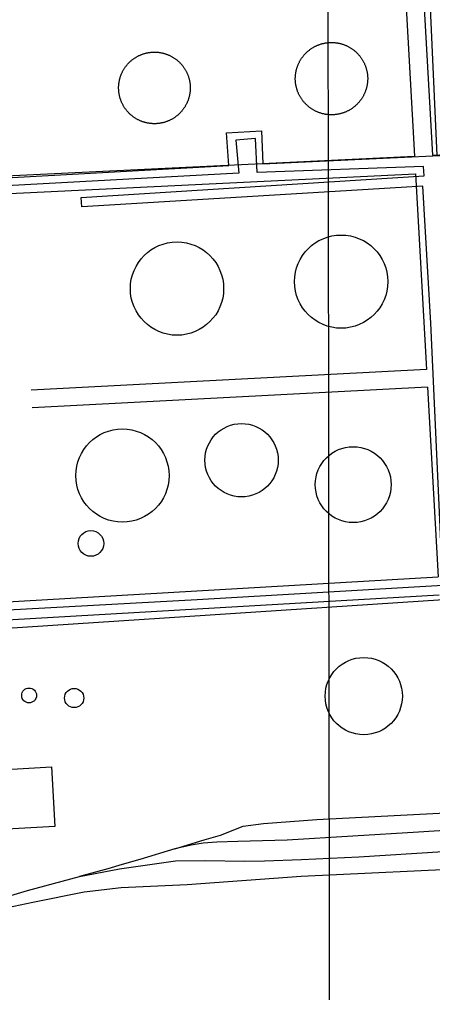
# Model space of a CAD drawing. Extents: x 3313447 to 3351316, y 703786 to 729172.
# Drawn here: x 3327557 to 3328255, y 723045 to 724687 of the extents above; entities that cross this region are included whole.
import ezdxf

# ---------------------------------------------------------------- set-up
doc = ezdxf.new("R2010")
doc.units = 0
for name, color, linetype in [('V-DOMW-TANK', 7, 'Continuous'), ('V-GRID-MAJR', 7, 'Continuous'), ('V-RAIL-TRAK', 7, 'Continuous'), ('V-ROAD-CNTR', 7, 'Continuous'), ('V-UTIL-LINE', 7, 'Continuous')]:
    doc.layers.add(name, color=color, linetype=linetype)

msp = doc.modelspace()

# ---------------------------------------------------------------- linework, layer by layer
at = {"layer": 'V-DOMW-TANK'}
for points in [[(3328036.357, 724549.248), (3328035.698, 724550.086), (3328035.053, 724550.936), (3328034.424, 724551.796), (3328033.807, 724552.666), (3328033.2090000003, 724553.549), (3328032.626, 724554.4400000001), (3328032.056, 724555.343), (3328031.503, 724556.254), (3328030.967, 724557.174), (3328030.447, 724558.106), (3328029.943, 724559.046), (3328029.455, 724559.9940000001), (3328028.984, 724560.9500000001), (3328028.532, 724561.915), (3328028.094, 724562.888), (3328027.674, 724563.867), (3328027.27, 724564.854), (3328026.8850000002, 724565.849), (3328026.517, 724566.849), (3328026.166, 724567.856), (3328025.833, 724568.868), (3328025.517, 724569.886), (3328025.22, 724570.91), (3328024.94, 724571.9400000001), (3328024.677, 724572.9720000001), (3328024.434, 724574.011), (3328024.208, 724575.0530000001), (3328024, 724576.099), (3328023.813, 724577.148), (3328023.6410000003, 724578.201), (3328023.49, 724579.255), (3328023.356, 724580.314), (3328023.242, 724581.373), (3328023.144, 724582.436), (3328023.066, 724583.4990000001), (3328023.006, 724584.562), (3328022.965, 724585.629), (3328022.943, 724586.694), (3328022.9390000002, 724587.761), (3328022.953, 724588.826), (3328022.986, 724589.893), (3328023.039, 724590.958), (3328023.109, 724592.0210000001), (3328023.199, 724593.084), (3328023.305, 724594.144), (3328023.432, 724595.203), (3328023.576, 724596.258), (3328023.739, 724597.313), (3328023.9220000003, 724598.363), (3328024.1180000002, 724599.41), (3328024.3370000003, 724600.454), (3328024.575, 724601.493), (3328024.829, 724602.529), (3328025.1010000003, 724603.559), (3328025.39, 724604.585), (3328025.699, 724605.607), (3328026.025, 724606.621), (3328026.367, 724607.63), (3328026.73, 724608.634), (3328027.106, 724609.631), (3328027.504, 724610.621), (3328027.915, 724611.604), (3328028.345, 724612.578), (3328028.794, 724613.547), (3328029.257, 724614.508), (3328029.738, 724615.458), (3328030.236, 724616.402), (3328030.748, 724617.336), (3328031.276, 724618.262), (3328031.823, 724619.177), (3328032.386, 724620.084), (3328032.964, 724620.979), (3328033.556, 724621.866), (3328034.164, 724622.741), (3328034.788, 724623.607), (3328035.4250000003, 724624.461), (3328036.077, 724625.3030000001), (3328036.748, 724626.134), (3328037.43, 724626.953), (3328038.127, 724627.762), (3328038.8370000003, 724628.555), (3328039.56, 724629.337), (3328040.3000000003, 724630.107), (3328041.049, 724630.861), (3328041.815, 724631.606), (3328042.591, 724632.338), (3328043.382, 724633.052), (3328044.183, 724633.757), (3328044.998, 724634.4450000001), (3328045.823, 724635.1190000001), (3328046.661, 724635.778), (3328047.511, 724636.421), (3328048.3710000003, 724637.052), (3328049.241, 724637.666), (3328050.122, 724638.267), (3328051.015, 724638.85), (3328051.918, 724639.4180000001), (3328052.829, 724639.97), (3328053.751, 724640.507), (3328054.681, 724641.027)], [(3328054.681, 724641.027), (3328055.6210000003, 724641.531), (3328056.569, 724642.018), (3328057.525, 724642.49), (3328058.49, 724642.944), (3328059.463, 724643.38), (3328060.444, 724643.8), (3328061.429, 724644.204), (3328062.424, 724644.591), (3328063.426, 724644.957), (3328064.431, 724645.31), (3328065.443, 724645.6410000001), (3328066.461, 724645.957), (3328067.485, 724646.256), (3328068.515, 724646.534), (3328069.5470000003, 724646.796), (3328070.585, 724647.04), (3328071.628, 724647.265), (3328072.674, 724647.474), (3328073.723, 724647.6630000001), (3328074.776, 724647.833), (3328075.83, 724647.984), (3328076.889, 724648.1190000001), (3328077.948, 724648.234), (3328079.011, 724648.33), (3328080.074, 724648.408), (3328081.139, 724648.468), (3328082.204, 724648.511), (3328083.269, 724648.531), (3328084.336, 724648.535), (3328085.403, 724648.5210000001), (3328086.468, 724648.488), (3328087.5330000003, 724648.437), (3328088.596, 724648.365), (3328089.6580000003, 724648.279), (3328090.719, 724648.169), (3328091.778, 724648.044), (3328092.833, 724647.898), (3328093.8880000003, 724647.734), (3328094.938, 724647.554), (3328095.985, 724647.351), (3328097.029, 724647.136), (3328098.068, 724646.9010000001), (3328099.1040000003, 724646.647), (3328100.134, 724646.375), (3328101.16, 724646.084), (3328102.182, 724645.777), (3328103.196, 724645.451), (3328104.205, 724645.107), (3328105.2090000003, 724644.746), (3328106.2060000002, 724644.368), (3328107.1950000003, 724643.9720000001), (3328108.179, 724643.559), (3328109.153, 724643.128), (3328110.1240000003, 724642.682), (3328111.083, 724642.2170000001), (3328112.0330000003, 724641.738), (3328112.977, 724641.238), (3328113.909, 724640.726), (3328114.8370000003, 724640.198), (3328115.752, 724639.6510000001), (3328116.659, 724639.09), (3328117.554, 724638.512), (3328118.441, 724637.9180000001), (3328119.316, 724637.31), (3328120.182, 724636.688), (3328121.036, 724636.049), (3328121.878, 724635.393), (3328122.7090000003, 724634.728), (3328123.528, 724634.046), (3328124.335, 724633.349), (3328125.13, 724632.639), (3328125.912, 724631.914), (3328126.682, 724631.176), (3328127.438, 724630.425), (3328128.181, 724629.661), (3328128.912, 724628.885), (3328129.627, 724628.094), (3328130.33, 724627.291), (3328131.02, 724626.48), (3328131.694, 724625.6510000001), (3328132.353, 724624.813), (3328132.994, 724623.965), (3328133.627, 724623.105), (3328134.241, 724622.233), (3328134.841, 724621.3520000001), (3328135.4250000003, 724620.459), (3328135.992, 724619.558), (3328136.545, 724618.647), (3328137.082, 724617.725), (3328137.602, 724616.7930000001), (3328138.106, 724615.855), (3328138.593, 724614.907), (3328139.0640000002, 724613.949), (3328139.519, 724612.984), (3328139.955, 724612.013), (3328140.375, 724611.03), (3328140.7770000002, 724610.045), (3328141.168, 724609.052), (3328141.532, 724608.0480000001), (3328141.884, 724607.045)], [(3327746.561, 724618.385), (3327747.378, 724619.05), (3327748.21, 724619.701), (3327749.051, 724620.338), (3327749.903, 724620.959), (3327750.7660000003, 724621.567), (3327751.64, 724622.157), (3327752.523, 724622.734), (3327753.418, 724623.296), (3327754.321, 724623.84), (3327755.234, 724624.3690000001), (3327756.156, 724624.883), (3327757.086, 724625.381), (3327758.026, 724625.862), (3327758.972, 724626.3250000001), (3327759.928, 724626.773), (3327760.8910000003, 724627.203), (3327761.862, 724627.6190000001), (3327762.839, 724628.014), (3327763.824, 724628.395), (3327764.813, 724628.758), (3327765.81, 724629.1020000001), (3327766.8140000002, 724629.429), (3327767.821, 724629.743), (3327768.835, 724630.036), (3327769.855, 724630.31), (3327770.877, 724630.566), (3327771.9050000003, 724630.806), (3327772.937, 724631.027), (3327773.972, 724631.232), (3327775.0100000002, 724631.416), (3327776.052, 724631.584), (3327777.097, 724631.731), (3327778.143, 724631.862), (3327779.194, 724631.975), (3327780.245, 724632.069), (3327781.2970000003, 724632.143), (3327782.35, 724632.202), (3327783.4050000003, 724632.241), (3327784.4590000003, 724632.262), (3327785.514, 724632.2660000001), (3327786.571, 724632.247), (3327787.6240000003, 724632.213), (3327788.678, 724632.159), (3327789.7290000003, 724632.088), (3327790.782, 724631.998), (3327791.832, 724631.889), (3327792.879, 724631.762), (3327793.923, 724631.617), (3327794.966, 724631.455), (3327796.006, 724631.273), (3327797.042, 724631.074), (3327798.074, 724630.857), (3327799.103, 724630.621), (3327800.127, 724630.367), (3327801.146, 724630.0970000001), (3327802.162, 724629.808), (3327803.1720000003, 724629.501), (3327804.1750000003, 724629.1780000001), (3327805.173, 724628.833), (3327806.166, 724628.475), (3327807.151, 724628.1), (3327808.128, 724627.707), (3327809.103, 724627.297), (3327810.0700000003, 724626.8690000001), (3327811.024, 724626.425), (3327811.974, 724625.964), (3327812.914, 724625.487), (3327813.846, 724624.993), (3327814.77, 724624.483), (3327815.685, 724623.959), (3327816.59, 724623.416), (3327817.487, 724622.859), (3327818.372, 724622.286), (3327819.2490000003, 724621.698), (3327820.115, 724621.094), (3327820.969, 724620.476), (3327821.813, 724619.843), (3327822.646, 724619.196), (3327823.468, 724618.532), (3327824.2770000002, 724617.856), (3327825.073, 724617.166), (3327825.86, 724616.461), (3327826.632, 724615.745), (3327827.396, 724615.011), (3327828.1410000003, 724614.2660000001), (3327828.8740000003, 724613.508), (3327829.595, 724612.738), (3327830.304, 724611.958), (3327830.9960000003, 724611.161), (3327831.676, 724610.354), (3327832.342, 724609.535), (3327832.9930000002, 724608.704), (3327833.63, 724607.8640000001), (3327834.254, 724607.012), (3327834.859, 724606.148), (3327835.45, 724605.277), (3327836.026, 724604.3910000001), (3327836.5870000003, 724603.498), (3327837.132, 724602.594), (3327837.662, 724601.681)], [(3327745.93, 724525.7660000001), (3327745.134, 724526.456), (3327744.347, 724527.16), (3327743.575, 724527.879), (3327742.813, 724528.61), (3327742.066, 724529.356), (3327741.3310000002, 724530.1140000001), (3327740.612, 724530.884), (3327739.903, 724531.666), (3327739.211, 724532.461), (3327738.531, 724533.268), (3327737.865, 724534.087), (3327737.214, 724534.916), (3327736.577, 724535.758), (3327735.955, 724536.61), (3327735.348, 724537.474), (3327734.756, 724538.3470000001), (3327734.181, 724539.231), (3327733.62, 724540.1240000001), (3327733.075, 724541.027), (3327732.545, 724541.941), (3327732.031, 724542.86), (3327731.535, 724543.792), (3327731.054, 724544.732), (3327730.589, 724545.681), (3327730.142, 724546.635), (3327729.71, 724547.5970000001), (3327729.296, 724548.568), (3327728.899, 724549.547), (3327728.518, 724550.53), (3327728.156, 724551.5210000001), (3327727.812, 724552.519), (3327727.482, 724553.52), (3327727.173, 724554.53), (3327726.88, 724555.544), (3327726.605, 724556.562), (3327726.347, 724557.586), (3327726.108, 724558.6140000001), (3327725.887, 724559.644), (3327725.684, 724560.68), (3327725.495, 724561.718), (3327725.332, 724562.761), (3327725.182, 724563.805), (3327725.051, 724564.8520000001), (3327724.94, 724565.9), (3327724.846, 724566.951), (3327724.77, 724568.004), (3327724.713, 724569.058), (3327724.674, 724570.111), (3327724.654, 724571.1680000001), (3327724.6520000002, 724572.223), (3327724.668, 724573.277), (3327724.703, 724574.332), (3327724.756, 724575.385), (3327724.828, 724576.437), (3327724.918, 724577.49), (3327725.026, 724578.539), (3327725.151, 724579.585), (3327725.2970000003, 724580.632), (3327725.461, 724581.674), (3327725.6410000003, 724582.712), (3327725.839, 724583.7490000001), (3327726.059, 724584.781), (3327726.294, 724585.811), (3327726.546, 724586.835), (3327726.818, 724587.855), (3327727.109, 724588.8690000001), (3327727.412, 724589.878), (3327727.738, 724590.882), (3327728.078, 724591.881), (3327728.438, 724592.873), (3327728.813, 724593.86), (3327729.2060000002, 724594.841), (3327729.6180000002, 724595.809), (3327730.044, 724596.774), (3327730.488, 724597.73), (3327730.949, 724598.681), (3327731.426, 724599.623), (3327731.92, 724600.555), (3327732.43, 724601.478), (3327732.9560000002, 724602.394), (3327733.497, 724603.299), (3327734.054, 724604.194), (3327734.627, 724605.081), (3327735.215, 724605.955), (3327735.819, 724606.822), (3327736.438, 724607.676), (3327737.071, 724608.519), (3327737.72, 724609.353), (3327738.381, 724610.174), (3327739.059, 724610.983), (3327739.7490000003, 724611.782), (3327740.454, 724612.566), (3327741.173, 724613.34), (3327741.904, 724614.1), (3327742.647, 724614.85), (3327743.4050000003, 724615.583), (3327744.1750000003, 724616.304), (3327744.958, 724617.01), (3327745.754, 724617.705), (3327746.561, 724618.385)], [(3328141.884, 724607.045), (3328142.216, 724606.031), (3328142.532, 724605.013), (3328142.8310000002, 724603.9890000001), (3328143.109, 724602.961), (3328143.3710000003, 724601.927), (3328143.615, 724600.888), (3328143.84, 724599.85), (3328144.0470000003, 724598.802), (3328144.236, 724597.753), (3328144.4080000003, 724596.7000000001), (3328144.559, 724595.6460000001), (3328144.694, 724594.587), (3328144.809, 724593.528), (3328144.9050000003, 724592.465), (3328144.981, 724591.402), (3328145.045, 724590.337), (3328145.086, 724589.272), (3328145.106, 724588.205), (3328145.11, 724587.14), (3328145.096, 724586.073), (3328145.063, 724585.008), (3328145.012, 724583.943), (3328144.94, 724582.882), (3328144.852, 724581.818), (3328144.7460000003, 724580.757), (3328144.619, 724579.698), (3328144.473, 724578.6410000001), (3328144.309, 724577.588), (3328144.129, 724576.5380000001), (3328143.928, 724575.4890000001), (3328143.711, 724574.447), (3328143.4760000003, 724573.406), (3328143.222, 724572.37), (3328142.949, 724571.3420000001), (3328142.659, 724570.314), (3328142.3510000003, 724569.294), (3328142.026, 724568.278), (3328141.682, 724567.269), (3328141.321, 724566.265), (3328140.9420000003, 724565.27), (3328140.5470000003, 724564.278), (3328140.133, 724563.295), (3328139.703, 724562.321), (3328139.259, 724561.354), (3328138.792, 724560.393), (3328138.313, 724559.443), (3328137.815, 724558.4990000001), (3328137.301, 724557.5650000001), (3328136.773, 724556.637), (3328136.2260000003, 724555.7220000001), (3328135.665, 724554.817), (3328135.0870000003, 724553.92), (3328134.4930000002, 724553.035), (3328133.8850000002, 724552.158), (3328133.262, 724551.294), (3328132.623, 724550.4400000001), (3328131.97, 724549.596), (3328131.302, 724548.765), (3328130.62, 724547.948), (3328129.9220000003, 724547.1410000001)], [(3327837.662, 724601.681), (3327838.176, 724600.759), (3327838.6720000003, 724599.83), (3327839.153, 724598.89), (3327839.6180000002, 724597.941), (3327840.065, 724596.985), (3327840.497, 724596.024), (3327840.91, 724595.054), (3327841.308, 724594.0750000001), (3327841.6890000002, 724593.0920000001), (3327842.051, 724592.101), (3327842.395, 724591.103), (3327842.723, 724590.1020000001), (3327843.034, 724589.0920000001), (3327843.327, 724588.078), (3327843.6010000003, 724587.06), (3327843.86, 724586.036), (3327844.099, 724585.008), (3327844.3200000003, 724583.978), (3327844.523, 724582.942), (3327844.7090000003, 724581.904), (3327844.875, 724580.861), (3327845.025, 724579.817), (3327845.156, 724578.77), (3327845.267, 724577.724), (3327845.361, 724576.671), (3327845.436, 724575.618), (3327845.494, 724574.563), (3327845.5330000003, 724573.511), (3327845.553, 724572.454), (3327845.553, 724571.4010000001), (3327845.539, 724570.345), (3327845.504, 724569.29), (3327845.451, 724568.237), (3327845.379, 724567.185), (3327845.289, 724566.132), (3327845.18, 724565.083), (3327845.056, 724564.037), (3327844.91, 724562.992), (3327844.7460000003, 724561.946), (3327844.566, 724560.909), (3327844.367, 724559.873), (3327844.148, 724558.841), (3327843.913, 724557.811), (3327843.661, 724556.787), (3327843.3880000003, 724555.767), (3327843.1, 724554.753), (3327842.795, 724553.7440000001), (3327842.469, 724552.74), (3327842.129, 724551.741), (3327841.769, 724550.7490000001), (3327841.394, 724549.762), (3327841.001, 724548.783), (3327840.589, 724547.81), (3327840.163, 724546.848), (3327839.718, 724545.889), (3327839.258, 724544.941), (3327838.7800000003, 724543.9990000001), (3327838.287, 724543.067), (3327837.7770000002, 724542.144), (3327837.251, 724541.228)], [(3327837.251, 724541.228), (3327836.71, 724540.323), (3327836.153, 724539.4280000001), (3327835.579, 724538.541), (3327834.99, 724537.667), (3327834.3880000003, 724536.8), (3327833.769, 724535.946), (3327833.136, 724535.103), (3327832.487, 724534.269), (3327831.825, 724533.448), (3327831.148, 724532.639), (3327830.457, 724531.84), (3327829.753, 724531.056), (3327829.036, 724530.282), (3327828.303, 724529.522), (3327827.56, 724528.774), (3327826.802, 724528.039), (3327826.032, 724527.318), (3327825.245, 724526.612), (3327824.453, 724525.917), (3327823.646, 724525.2390000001), (3327822.829, 724524.572), (3327821.995, 724523.921), (3327821.1550000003, 724523.284), (3327820.303, 724522.6630000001), (3327819.441, 724522.055), (3327818.569, 724521.465), (3327817.684, 724520.887), (3327816.789, 724520.326), (3327815.886, 724519.779), (3327814.972, 724519.253), (3327814.051, 724518.7390000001), (3327813.1210000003, 724518.241), (3327812.181, 724517.76), (3327811.235, 724517.297), (3327810.278, 724516.849), (3327809.316, 724516.419), (3327808.345, 724516.003), (3327807.3680000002, 724515.608), (3327806.383, 724515.2270000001), (3327805.392, 724514.8640000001), (3327804.397, 724514.518), (3327803.393, 724514.1900000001), (3327802.3850000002, 724513.879), (3327801.372, 724513.586), (3327800.352, 724513.312), (3327799.33, 724513.056), (3327798.302, 724512.816), (3327797.27, 724512.595), (3327796.235, 724512.39), (3327795.1950000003, 724512.208), (3327794.1550000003, 724512.0380000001), (3327793.11, 724511.8910000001), (3327792.0640000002, 724511.757), (3327791.011, 724511.647), (3327789.9620000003, 724511.5530000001), (3327788.91, 724511.4770000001), (3327787.857, 724511.42), (3327786.802, 724511.381), (3327785.748, 724511.36), (3327784.693, 724511.358), (3327783.6380000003, 724511.3740000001), (3327782.583, 724511.409), (3327781.529, 724511.463), (3327780.4760000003, 724511.534), (3327779.4250000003, 724511.6240000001), (3327778.375, 724511.733), (3327777.328, 724511.86), (3327776.284, 724512.005), (3327775.241, 724512.167), (3327774.201, 724512.349), (3327773.165, 724512.5480000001), (3327772.132, 724512.765), (3327771.1040000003, 724513.001), (3327770.08, 724513.255), (3327769.06, 724513.525), (3327768.045, 724513.814), (3327767.035, 724514.121), (3327766.031, 724514.444), (3327765.034, 724514.786), (3327764.041, 724515.145), (3327763.056, 724515.522), (3327762.077, 724515.915), (3327761.1040000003, 724516.3250000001), (3327760.139, 724516.753), (3327759.183, 724517.197), (3327758.233, 724517.658), (3327757.293, 724518.135), (3327756.363, 724518.629), (3327755.435, 724519.138), (3327754.522, 724519.6630000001), (3327753.616, 724520.205), (3327752.719, 724520.763), (3327751.835, 724521.336), (3327750.958, 724521.924), (3327750.092, 724522.528), (3327749.238, 724523.1460000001), (3327748.394, 724523.779), (3327747.561, 724524.426), (3327746.739, 724525.09), (3327745.93, 724525.7660000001)], [(3328129.9220000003, 724547.1410000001), (3328129.214, 724546.344), (3328128.489, 724545.562), (3328127.751, 724544.794), (3328127, 724544.036), (3328126.236, 724543.2930000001), (3328125.46, 724542.566), (3328124.669, 724541.8470000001), (3328123.866, 724541.144), (3328123.053, 724540.456), (3328122.2260000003, 724539.782), (3328121.3880000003, 724539.123), (3328120.54, 724538.48), (3328119.68, 724537.849), (3328118.808, 724537.233), (3328117.927, 724536.635), (3328117.034, 724536.051), (3328116.133, 724535.482), (3328115.224, 724534.931), (3328114.3000000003, 724534.394), (3328113.3680000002, 724533.872), (3328112.43, 724533.368), (3328111.482, 724532.881), (3328110.523, 724532.41), (3328109.559, 724531.957), (3328108.588, 724531.519), (3328107.607, 724531.099), (3328106.62, 724530.693), (3328105.627, 724530.31), (3328104.625, 724529.942), (3328103.62, 724529.594), (3328102.606, 724529.258), (3328101.588, 724528.942), (3328100.5640000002, 724528.645), (3328099.538, 724528.365), (3328098.502, 724528.103), (3328097.463, 724527.861), (3328096.423, 724527.634), (3328095.376, 724527.427), (3328094.328, 724527.238), (3328093.275, 724527.068), (3328092.218, 724526.915), (3328091.162, 724526.782), (3328090.1010000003, 724526.667), (3328089.038, 724526.569), (3328087.977, 724526.4890000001), (3328086.912, 724526.429), (3328085.847, 724526.39), (3328084.7800000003, 724526.368), (3328083.715, 724526.3640000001), (3328082.648, 724526.378), (3328081.583, 724526.4130000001), (3328080.518, 724526.464), (3328079.455, 724526.534), (3328078.392, 724526.6240000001), (3328077.332, 724526.73), (3328076.273, 724526.857), (3328075.216, 724527.001), (3328074.163, 724527.165), (3328073.113, 724527.3470000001), (3328072.0640000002, 724527.546), (3328071.022, 724527.763), (3328069.981, 724528), (3328068.9450000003, 724528.254), (3328067.915, 724528.5260000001), (3328066.889, 724528.817), (3328065.8710000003, 724529.125), (3328064.853, 724529.4500000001), (3328063.843, 724529.792), (3328062.84, 724530.155), (3328061.845, 724530.534), (3328060.853, 724530.929), (3328059.87, 724531.34), (3328058.895, 724531.7710000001), (3328057.927, 724532.219), (3328056.968, 724532.682), (3328056.0160000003, 724533.1630000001), (3328055.076, 724533.661), (3328054.1380000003, 724534.1730000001), (3328053.214, 724534.703), (3328052.2970000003, 724535.248), (3328051.392, 724535.811), (3328050.495, 724536.389), (3328049.61, 724536.981), (3328048.733, 724537.589), (3328047.869, 724538.214), (3328047.015, 724538.85), (3328046.171, 724539.504), (3328045.342, 724540.1730000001), (3328044.523, 724540.855), (3328043.716, 724541.552), (3328042.919, 724542.262), (3328042.137, 724542.985), (3328041.369, 724543.725), (3328040.613, 724544.474), (3328039.867, 724545.24), (3328039.1380000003, 724546.0160000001), (3328038.4220000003, 724546.807), (3328037.717, 724547.608), (3328037.031, 724548.4230000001), (3328036.357, 724549.248)]]:
    msp.add_lwpolyline(points, dxfattribs=at)
msp.add_lwpolyline([(3327424.6171133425, 723314.2473444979), (3327418.9711246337, 723414.6101437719), (3327611.175740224, 723425.4221221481), (3327616.8217289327, 723325.0593228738)], close=True, dxfattribs=at)
for centre, radius in [((3327823.1986027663, 724232.9613353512), 78.71500593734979), ((3328100.370761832, 724244.7414835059), 78.71500593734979), ((3327932.1770982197, 723943.2490864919), 61.86775785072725), ((3327731.0534982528, 723917.2790328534), 78.71500593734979), ((3328120.6477212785, 723902.05516888), 64.07702148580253), ((3327677.84260689, 723802.7563674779), 21.666523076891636), ((3328138.489685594, 723545.0388829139), 65.19101138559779), ((3327573.4978155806, 723546.10588078), 12.526731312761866), ((3327649.6136633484, 723541.803889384), 16.255711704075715)]:
    msp.add_circle(centre, radius, dxfattribs=at)
at = {"layer": 'V-GRID-MAJR'}
msp.add_spline([(3328090.94, 715239.8640000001), (3328083.005, 721301.528), (3328075.0700000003, 727363.223), (3328075.066, 727366.2760000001)], degree=3, dxfattribs=at)
at = {"layer": 'V-RAIL-TRAK'}
for points in [[(3327819.644, 723287.174), (3327868.988, 723302.336), (3327896.866, 723310.106), (3327935.0329238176, 723325.7220262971), (3327969.170923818, 723330.0560262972), (3328059.212865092, 723336.7532529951), (3329081.874664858, 723389.5858452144), (3329120.340556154, 723385.3492575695), (3329163.342556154, 723385.7382575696), (3329209.6950000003, 723376.361), (3329250.9930000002, 723370.3250000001), (3329275.639, 723366.289)], [(3329452.7460000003, 723353.134), (3329387.005, 723357.484), (3329318.475, 723364.7710000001), (3329275.639, 723366.289), (3329210.619, 723365.269), (3329114.404, 723360.622), (3329007.1010000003, 723354.187), (3328883.498, 723347.8420000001), (3328749.481, 723343.699), (3328565.386, 723332.37), (3328398.0870000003, 723325.806), (3328230.983, 723315.429), (3328008.924, 723302), (3327925.7060000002, 723299.3250000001), (3327890.163, 723298.627), (3327867.629, 723296.954), (3327847.36, 723293.21), (3327819.644, 723287.174), (3327760.432, 723269.365), (3327730.824, 723260.634), (3327706.5840000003, 723253.487), (3327658.4990000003, 723240.5970000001)], [(3327537.2, 723188.133), (3327579.809, 723197.363), (3327666.419, 723214.794), (3327729.153, 723221.698), (3327840.1010000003, 723227.111), (3328032.849, 723240.912), (3328343.154, 723255.6510000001), (3328687.0870000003, 723272.64), (3328932.1950000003, 723287.051), (3329100.359, 723293.4450000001), (3329158.59, 723299.2880000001), (3329250.051, 723317.436), (3329286.821, 723324.858), (3329352.25, 723338.063), (3329412.49, 723349.483), (3329414.268, 723349.819), (3329452.7460000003, 723353.134), (3329503.381, 723352.348), (3329541.8850000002, 723350.462)], [(3327512.008, 723199.63), (3327570.875, 723217.094), (3327658.4990000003, 723240.5970000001), (3327726.235, 723253.4230000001), (3327773.363, 723260.4230000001), (3327820.4960000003, 723266.9010000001), (3327871.127, 723267.503), (3327937.023, 723266.449), (3327970.833, 723266.791), (3328033.592, 723269.189), (3328130.156, 723273.49), (3328272.8170000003, 723282.876), (3328386.0100000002, 723290.381), (3328479.4420000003, 723296.229), (3328578.428, 723301.408), (3328698.74, 723307.388), (3328849.393, 723313.522), (3329015.637, 723322.855), (3329137, 723326.586), (3329227.148, 723330.336), (3329289.555, 723333.77), (3329328.553, 723337.26), (3329352.25, 723338.063)]]:
    msp.add_lwpolyline(points, dxfattribs=at)
at = {"layer": 'V-ROAD-CNTR'}
for points in [[(3328201.914558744, 724858.912255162), (3328224.360513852, 724456.6990595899)], [(3328232.110498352, 724856.236260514), (3328254.3264539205, 724458.152056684)], [(3328254.323453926, 724458.152056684), (3329477.296007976, 724517.465938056)], [(3327346.581269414, 724414.1271447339), (3328224.358513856, 724456.6990595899)], [(3327342.670277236, 724383.9012051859), (3328226.0305105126, 724426.7441194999)], [(3328226.0325105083, 724426.7461194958), (3328244.4704736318, 724096.365780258)], [(3328244.47147363, 724096.3647802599), (3327576.990808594, 724061.433850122)], [(3328246.1424702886, 724066.4118401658), (3327578.5588054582, 724031.4739100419)], [(3328246.1414702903, 724066.4128401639), (3328264.015434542, 723746.1354807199)], [(3327351.77325903, 723693.434586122), (3328264.01643454, 723746.134480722)], [(3327340.9142807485, 723662.7576474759), (3328265.687431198, 723716.1805406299)]]:
    msp.add_lwpolyline(points, dxfattribs=at)
at = {"layer": 'V-UTIL-LINE'}
for points in [[(3328262.583, 724457.4280000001), (3328249.384, 724744.459), (3328187.8850000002, 724741.527), (3328179.076, 724869.756), (3328126.33, 724865.701), (3328125.058, 724944.41), (3327896.092, 724966.872), (3327373.723, 725013.221), (3327313.565, 724407.701)], [(3327310.722, 724407.5430000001), (3327910.526, 724440.682), (3327906.786, 724496.055), (3327965.625, 724499.1190000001), (3327968.329, 724443.741), (3328494.0870000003, 724468.197), (3328490.753, 724511.456), (3328603.2460000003, 724516.523), (3328606.58, 724472.917), (3329000.117, 724492.207), (3328998.233, 724522.319), (3329089.611, 724526.585), (3329092.886, 724495.0970000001), (3329385.344, 724511.456), (3329376.048, 724638.811), (3329395.781, 724639.258), (3329389.559, 724843.832)], [(3327496.4450000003, 723688.373), (3327857.09, 723708.192), (3328271.72, 723732.088), (3328251.491, 724174.435), (3328238.21, 724405.978), (3328201.87, 724403.7170000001), (3327662.304, 724370.884), (3327661.184, 724386.8030000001), (3328240.545, 724423.6460000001), (3328239.429, 724439.219), (3327958.7090000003, 724428.805), (3327955.65, 724486.26), (3327922.429, 724483.669), (3327927.557, 724427.611), (3327441.964, 724401.626)], [(3328315.338, 723004.348), (3328273.231, 723707.307), (3327253.648, 723640.762)]]:
    msp.add_lwpolyline(points, dxfattribs=at)

doc.saveas('drawing.dxf')
